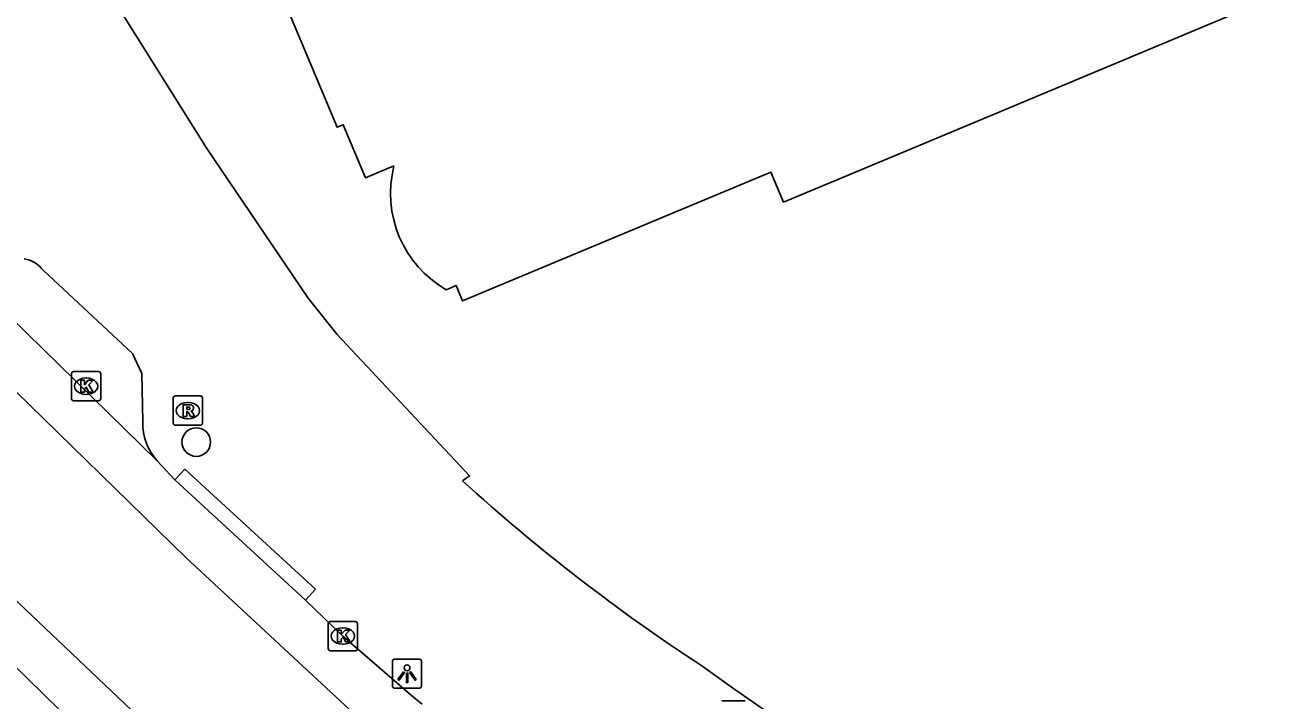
# Model space of a CAD drawing. Extents: x 162880 to 165536, y 384011 to 385179.
# Drawn here: x 164104.18 to 164147.15, y 384317.52 to 384340.61 of the extents above; entities that cross this region are included whole.
import ezdxf

# ---------------------------------------------------------------- set-up
doc = ezdxf.new("R2010")
doc.units = 0
for name, color, linetype in [('IMGEO_Afvalbak', 7, 'Continuous'), ('IMGEO_Boom', 7, 'Continuous'), ('IMGEO_Kolk', 7, 'Continuous'), ('IMGEO_Lichtpunt', 7, 'Continuous'), ('IMGEO_Muur', 7, 'Continuous'), ('IMGEO_Pand', 7, 'Continuous'), ('IMGEO_Rijbaan_lokaal_gesloten', 7, 'Continuous'), ('IMGEO_Rioolput', 7, 'Continuous'), ('IMGEO_Voetpad_open', 7, 'Continuous')]:
    doc.layers.add(name, color=color, linetype=linetype)

msp = doc.modelspace()

# ---------------------------------------------------------------- linework, layer by layer
at = {"layer": 'IMGEO_Afvalbak'}
for p, q in [((164128.003, 384317.516), (164128.793, 384317.516)), ((164128.793, 384317.516), (164128.003, 384317.516))]:
    msp.add_line(p, q, dxfattribs=at)
at = {"layer": 'IMGEO_Boom'}
msp.add_circle((164110.033, 384326.36), 0.489, dxfattribs=at)
at = {"layer": 'IMGEO_Kolk'}
for p, q in [((164105.765, 384327.846), (164105.765, 384328.698)), ((164105.84, 384328.772), (164106.692, 384328.772)), ((164106.253, 384328.552), (164106.278, 384328.552)), ((164106.766, 384328.698), (164106.766, 384327.846)), ((164106.692, 384327.772), (164105.84, 384327.772)), ((164106.276, 384327.992), (164106.251, 384327.992)), ((164114.543, 384319.305), (164114.543, 384320.157)), ((164114.618, 384320.231), (164115.47, 384320.231)), ((164115.031, 384320.011), (164115.056, 384320.011)), ((164115.544, 384320.157), (164115.544, 384319.305)), ((164115.054, 384319.451), (164115.029, 384319.451)), ((164115.47, 384319.231), (164114.618, 384319.231))]:
    msp.add_line(p, q, dxfattribs=at)
for points in [[(164105.765, 384327.846), (164105.765, 384328.698)], [(164105.84, 384328.772), (164106.692, 384328.772)], [(164106.086, 384328.472), (164106.209, 384328.472), (164106.209, 384328.321), (164106.339, 384328.472), (164106.503, 384328.472), (164106.357, 384328.321), (164106.51, 384328.072), (164106.358, 384328.072), (164106.273, 384328.236), (164106.209, 384328.169), (164106.209, 384328.072), (164106.086, 384328.072), (164106.086, 384328.472)], [(164106.766, 384328.698), (164106.766, 384327.846)], [(164106.692, 384327.772), (164105.84, 384327.772)], [(164114.543, 384319.305), (164114.543, 384320.157)], [(164114.618, 384320.231), (164115.47, 384320.231)], [(164114.864, 384319.931), (164114.987, 384319.931), (164114.987, 384319.78), (164115.117, 384319.931), (164115.281, 384319.931), (164115.135, 384319.78), (164115.288, 384319.531), (164115.136, 384319.531), (164115.051, 384319.695), (164114.987, 384319.628), (164114.987, 384319.531), (164114.864, 384319.531), (164114.864, 384319.931)], [(164115.544, 384320.157), (164115.544, 384319.305)], [(164115.47, 384319.231), (164114.618, 384319.231)]]:
    msp.add_lwpolyline(points, dxfattribs=at)
for centre, start, end in [((164105.842, 384328.696), 91.552, 178.448), ((164105.842, 384328.696), 91.552, 178.448), ((164106.69, 384328.696), 1.552, 88.448), ((164106.69, 384328.696), 1.552, 88.448), ((164105.842, 384327.848), 181.552, 268.448), ((164105.842, 384327.848), 181.552, 268.448), ((164106.69, 384327.848), 271.552, 358.448), ((164106.69, 384327.848), 271.552, 358.448), ((164114.62, 384320.155), 91.552, 178.448), ((164114.62, 384320.155), 91.552, 178.448), ((164115.468, 384320.155), 1.552, 88.448), ((164115.468, 384320.155), 1.552, 88.448), ((164114.62, 384319.307), 181.552, 268.448), ((164114.62, 384319.307), 181.552, 268.448), ((164115.468, 384319.307), 271.552, 358.448), ((164115.468, 384319.307), 271.552, 358.448)]:
    msp.add_arc(centre, 0.0765, start, end, dxfattribs=at)
for centre, major_axis, ratio, start_param, end_param in [((164106.252, 384328.272), (-0.387, 0.002), 0.722429, 4.712389, 7.853982), ((164106.277, 384328.272), (-0.39, 0.002), 0.717154, 1.570796, 4.712389), ((164115.03, 384319.731), (-0.387, 0.002), 0.722429, 4.712389, 7.853982), ((164115.055, 384319.731), (-0.39, 0.002), 0.717154, 1.570796, 4.712389)]:
    msp.add_ellipse(centre, major_axis=major_axis, ratio=ratio, start_param=start_param, end_param=end_param, dxfattribs=at)
at = {"layer": 'IMGEO_Lichtpunt'}
for p, q in [((164116.738, 384318.848), (164116.738, 384318.041)), ((164116.738, 384318.848), (164116.738, 384318.041)), ((164117.64, 384318.943), (164116.832, 384318.943)), ((164117.64, 384318.943), (164116.832, 384318.943)), ((164117.734, 384318.041), (164117.734, 384318.848)), ((164117.734, 384318.041), (164117.734, 384318.848)), ((164116.832, 384317.947), (164117.64, 384317.947)), ((164116.832, 384317.947), (164117.64, 384317.947))]:
    msp.add_line(p, q, dxfattribs=at)
for points in [[(164117.112, 384318.512), (164117.151, 384318.484), (164116.963, 384318.222), (164116.925, 384318.249), (164117.112, 384318.512)], [(164117.214, 384318.464), (164117.261, 384318.464), (164117.261, 384318.142), (164117.214, 384318.142), (164117.214, 384318.464)], [(164117.324, 384318.484), (164117.362, 384318.511), (164117.549, 384318.249), (164117.51, 384318.221), (164117.324, 384318.484)]]:
    msp.add_lwpolyline(points, dxfattribs=at)
msp.add_circle((164117.237, 384318.646), 0.0994, dxfattribs=at)
for centre, start, end in [((164116.832, 384318.848), 90, 180), ((164116.832, 384318.848), 90, 180), ((164117.64, 384318.848), 0, 90), ((164117.64, 384318.848), 0, 90), ((164116.832, 384318.041), 180, 270), ((164116.832, 384318.041), 180, 270), ((164117.64, 384318.041), 270, 0), ((164117.64, 384318.041), 270, 360)]:
    msp.add_arc(centre, 0.0946, start, end, dxfattribs=at)
at = {"layer": 'IMGEO_Muur'}
for centre, radius, start, end in [((164162.61, 384372.841), 64.618, 227.71568, 236.89305), ((164163.663, 384368.123), 61.338, 233.66055, 271.7637)]:
    msp.add_arc(centre, radius, start, end, dxfattribs=at)
at = {"layer": 'IMGEO_Pand'}
for points in [[(164116.79, 384335.8), (164115.813, 384335.392), (164115.055, 384337.208), (164114.844, 384337.12), (164112.628, 384342.426), (164112.816, 384342.505), (164111.183, 384345.378)], [(164146.005, 384341.205), (164134.718, 384336.492), (164130.104, 384334.565), (164129.676, 384335.59), (164119.135, 384331.189), (164118.918, 384331.708), (164118.578, 384331.566)]]:
    msp.add_lwpolyline(points, dxfattribs=at)
msp.add_arc((164120.475, 384334.861), 3.802, 165.7103, 240.078, dxfattribs=at)
at = {"layer": 'IMGEO_Rijbaan_lokaal_gesloten'}
for points in [[(164108.695, 384325.723), (164101.439, 384332.813)], [(164100.288, 384331.601), (164103.358, 384328.579), (164109.687, 384322.406), (164115.908, 384316.623), (164118.995, 384314.012), (164122.11, 384311.551), (164125.404, 384309.308), (164130.616, 384306.277), (164134.306, 384304.491), (164139.38, 384302.587), (164143.428, 384301.217), (164145.28, 384300.663), (164150.597, 384299.412), (164153.276, 384298.936), (164156.549, 384298.579), (164163.011, 384298.261), (164166.813, 384298.301), (164170.88, 384298.638), (164174.483, 384299.052), (164178.392, 384299.727), (164182.578, 384300.62)], [(164212.252, 384303.452), (164197.812, 384299.009), (164188.317, 384296.456), (164181.548, 384294.891), (164173.847, 384293.566), (164168.66, 384293.088), (164163.876, 384292.878), (164158.942, 384292.968), (164153.617, 384293.6), (164147.585, 384294.621), (164141.839, 384296.216), (164137.697, 384297.535), (164132.011, 384299.762), (164126.813, 384302.345), (164121.608, 384305.565), (164115.555, 384309.845), (164096.665, 384327.787)], [(164108.695, 384325.723), (164109.302, 384325.065)], [(164113.769, 384320.96), (164109.302, 384325.065)], [(164100.414, 384322.038), (164111.993, 384310.718)], [(164113.769, 384320.96), (164115.039, 384319.73), (164117.468, 384317.634), (164117.754, 384317.402)]]:
    msp.add_lwpolyline(points, dxfattribs=at)
at = {"layer": 'IMGEO_Rioolput'}
for p, q in [((164109.244, 384327.011), (164109.244, 384327.863)), ((164109.319, 384327.937), (164110.171, 384327.937)), ((164109.732, 384327.717), (164109.757, 384327.717)), ((164110.245, 384327.863), (164110.245, 384327.011)), ((164109.755, 384327.157), (164109.73, 384327.157)), ((164110.171, 384326.937), (164109.319, 384326.937))]:
    msp.add_line(p, q, dxfattribs=at)
for points in [[(164109.244, 384327.011), (164109.244, 384327.863)], [(164109.319, 384327.937), (164110.171, 384327.937)], [(164109.833, 384327.635), (164109.581, 384327.637), (164109.581, 384327.237)], [(164110.245, 384327.863), (164110.245, 384327.011)], [(164109.581, 384327.237), (164109.705, 384327.237), (164109.705, 384327.399), (164109.716, 384327.399)], [(164109.759, 384327.556), (164109.705, 384327.556), (164109.705, 384327.475)], [(164109.705, 384327.475), (164109.757, 384327.475)], [(164109.763, 384327.37), (164109.834, 384327.237), (164109.974, 384327.237), (164109.909, 384327.363)], [(164110.171, 384326.937), (164109.319, 384326.937)]]:
    msp.add_lwpolyline(points, dxfattribs=at)
for centre, radius, start, end in [((164109.321, 384327.861), 0.0765, 91.552, 178.448), ((164109.321, 384327.861), 0.0765, 91.552, 178.448), ((164109.832, 384327.525), 0.109, 350.3612, 89.416), ((164110.169, 384327.861), 0.0765, 1.552, 88.448), ((164110.169, 384327.861), 0.0765, 1.552, 88.448), ((164109.715, 384327.346), 0.0533, 26.0293, 88.6989), ((164109.741, 384327.664), 0.19, 274.7715, 282.9687), ((164109.765, 384327.46), 0.0964, 77.0061, 93.1865), ((164109.779, 384327.517), 0.0378, 276.6634, 79.6772), ((164109.83, 384327.525), 0.112, 277.5842, 350.9817), ((164109.814, 384327.31), 0.108, 29.5134, 73.7905), ((164109.321, 384327.013), 0.0765, 181.552, 268.448), ((164109.321, 384327.013), 0.0765, 181.552, 268.448), ((164110.169, 384327.013), 0.0765, 271.552, 358.448), ((164110.169, 384327.013), 0.0765, 271.552, 358.448)]:
    msp.add_arc(centre, radius, start, end, dxfattribs=at)
for centre, major_axis, ratio, start_param, end_param in [((164109.731, 384327.437), (-0.387, 0.002), 0.722429, 4.712389, 7.853982), ((164109.756, 384327.437), (-0.39, 0.002), 0.717154, 1.570796, 4.712389)]:
    msp.add_ellipse(centre, major_axis=major_axis, ratio=ratio, start_param=start_param, end_param=end_param, dxfattribs=at)
at = {"layer": 'IMGEO_Voetpad_open'}
for points in [[(164111.183, 384345.378), (164107.192, 384342.377), (164107.103, 384341.657), (164110.393, 384336.395), (164113.853, 384331.283), (164114.846, 384330.035), (164119.375, 384325.206), (164119.135, 384325.036)], [(164104.806, 384332.221), (164107.849, 384329.392), (164108.169, 384328.705), (164108.201, 384327.059)], [(164109.302, 384325.065), (164109.64, 384325.433), (164114.107, 384321.328), (164113.769, 384320.96)]]:
    msp.add_lwpolyline(points, dxfattribs=at)
for centre, radius, start, end in [((164104.022, 384331.68), 0.952, 34.6032, 82.3474), ((164110.141, 384327.017), 1.941, 178.761, 221.8238), ((164162.61, 384372.841), 64.618, 227.71568, 236.89305), ((164163.663, 384368.123), 61.338, 233.66055, 271.7637)]:
    msp.add_arc(centre, radius, start, end, dxfattribs=at)

doc.saveas('drawing.dxf')
